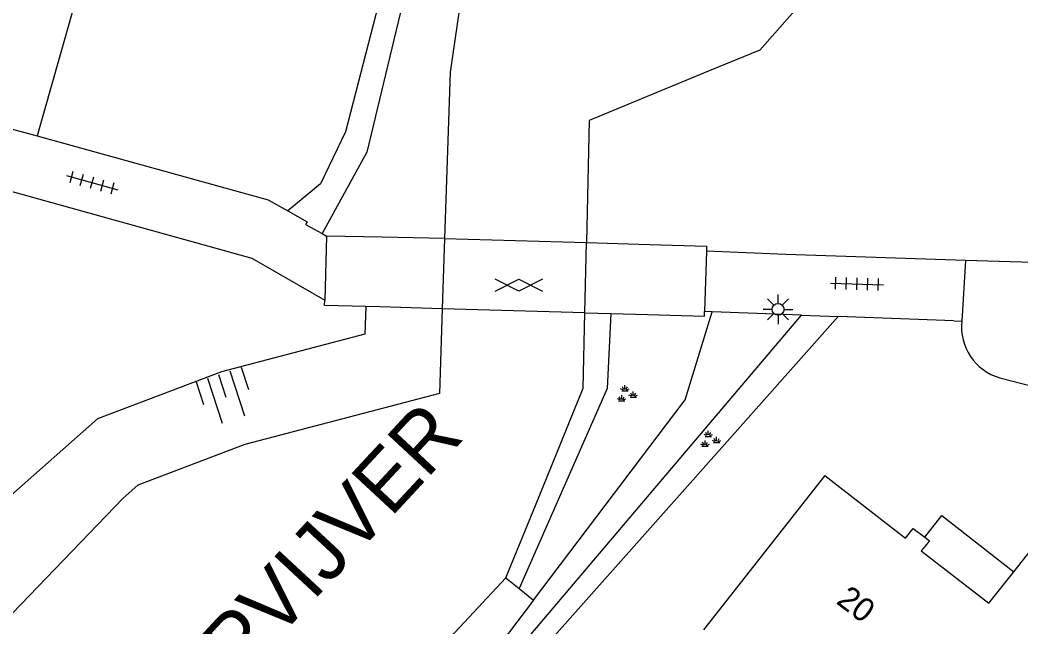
# Model space of a CAD drawing. Extents: x 126000 to 131009, y 393000 to 395500.
# Drawn here: x 130758.49 to 130800.8, y 394994.55 to 395020.21 of the extents above; entities that cross this region are included whole.
import ezdxf

# ---------------------------------------------------------------- set-up
doc = ezdxf.new("R2010")
doc.units = 0
for name, color, linetype in [('gg-afsc-erfafscheiding', 7, 'Continuous'), ('gg-anno-huisnummerreeks BGT', 7, 'Continuous'), ('gg-anno-naam water', 7, 'Continuous'), ('gg-bbg-gedigitaliseerde bebouwing', 7, 'Continuous'), ('gg-bbg-hoofdgebouw', 7, 'Continuous'), ('gg-bbg-luifel en loopbrug', 7, 'Continuous'), ('gg-knt-BGT kruinlijn', 7, 'Continuous'), ('gg-knt-onverhard', 7, 'Continuous'), ('gg-knt-verharding', 7, 'Continuous'), ('gg-kntw-beschoeiing', 7, 'Continuous'), ('gg-kwrk-kunstwerk niveau 01', 7, 'Continuous'), ('gt-grn-groengrens', 7, 'Continuous'), ('gt-symb-gesloten verharding', 7, 'Continuous'), ('gt-symb-groenvak', 7, 'Continuous'), ('gt-symb-lichtmast', 7, 'Continuous'), ('gt-symb-talud symbool', 7, 'Continuous'), ('gt-symb-tegel verharding', 7, 'Continuous')]:
    doc.layers.add(name, color=color, linetype=linetype)

# ---------------------------------------------------------------- blocks, each defined once
blk = doc.blocks.new('gt0-TEG1')
at = {"layer": 'gt-symb-tegel verharding'}
for p, q in [((-1.125, 0), (1.125, 0)), ((-0.9, -0.25), (-0.9, 0.25)), ((-0.45, -0.25), (-0.45, 0.25)), ((0, -0.25), (0, 0.25)), ((0.45, -0.25), (0.45, 0.25)), ((0.9, -0.25), (0.9, 0.25))]:
    blk.add_line(p, q, dxfattribs=at)
blk = doc.blocks.new('gt0-GRVAK')
at = {"layer": 'gt-symb-groenvak'}
for p, q in [((-0.11, 0.189), (-0.228, 0.24)), ((-0.182, 0.153), (0.088, 0.153)), ((-0.091, 0.211), (-0.156, 0.322)), ((-0.047, 0.214), (-0.047, 0.393)), ((-0.004, 0.211), (0.061, 0.322)), ((0.015, 0.189), (0.133, 0.24)), ((0.262, -0.052), (0.197, 0.059)), ((0.305, -0.049), (0.305, 0.13)), ((0.349, -0.052), (0.414, 0.059)), ((-0.245, -0.228), (-0.363, -0.177)), ((-0.318, -0.264), (-0.047, -0.264)), ((-0.226, -0.206), (-0.291, -0.095)), ((-0.183, -0.203), (-0.183, -0.024)), ((-0.139, -0.206), (-0.074, -0.095)), ((-0.12, -0.228), (-0.002, -0.177)), ((0.243, -0.074), (0.125, -0.023)), ((0.17, -0.11), (0.441, -0.11)), ((0.368, -0.074), (0.486, -0.023))]:
    blk.add_line(p, q, dxfattribs=at)
blk = doc.blocks.new('gt0-GESVH1')
at = {"layer": 'gt-symb-gesloten verharding'}
for p, q in [((-0.992, -0.261), (0.008, 0.239)), ((0.008, -0.261), (-0.992, 0.239)), ((0.008, 0.239), (1.008, -0.261)), ((1.008, 0.239), (0.008, -0.261))]:
    blk.add_line(p, q, dxfattribs=at)
blk = doc.blocks.new('gt0-LMAST')
at = {"layer": 'gt-symb-lichtmast'}
for p, q in [((-0.182, 0.173), (-0.447, 0.438)), ((-0.005, 0.246), (-0.005, 0.621)), ((0.172, 0.173), (0.437, 0.438)), ((-0.255, -0.004), (-0.63, -0.004)), ((-0.182, -0.181), (-0.447, -0.446)), ((-0.005, -0.254), (-0.005, -0.629)), ((0.437, -0.446), (0.172, -0.181)), ((0.245, -0.004), (0.62, -0.004))]:
    blk.add_line(p, q, dxfattribs=at)
blk.add_circle((-0.005, -0.004), 0.25, dxfattribs=at)
blk = doc.blocks.new('gt0-TALUD_1')
at = {"layer": 'gt-symb-talud symbool'}
for p, q in [((-1, -1), (-1, 0)), ((-0.5, -2), (-0.5, 0)), ((0, -1), (0, 0)), ((0.5, -2), (0.5, 0)), ((1, -1), (1, 0))]:
    blk.add_line(p, q, dxfattribs=at)

msp = doc.modelspace()

# ---------------------------------------------------------------- linework, layer by layer
at = {"layer": 'gg-afsc-erfafscheiding'}
for p, q in [((130798.446, 395010.05), (130790.852, 395010.295)), ((130805.181, 395009.833), (130798.446, 395010.05)), ((130786.249, 395000), (130793.07, 395007.679))]:
    msp.add_line(p, q, dxfattribs=at)
for points in [[(130777.513, 395044.005), (130777.418, 395039.605), (130777.304, 395038.531), (130774.16, 395022.916), (130772.243, 395015.486), (130771.195, 395013.28), (130769.81, 395012.139)], [(130761.229, 394970.07), (130773.164, 394985.267), (130786.249, 395000)]]:
    msp.add_lwpolyline(points, dxfattribs=at)
at = {"layer": 'gg-bbg-gedigitaliseerde bebouwing'}
msp.add_line((130760.75, 395020.73), (130759.222, 395015.309), dxfattribs=at)
at = {"layer": 'gg-bbg-hoofdgebouw'}
for p, q in [((130750.957, 395017.581), (130759.222, 395015.309)), ((130792.508, 395000.956), (130787.373, 394994.429))]:
    msp.add_line(p, q, dxfattribs=at)
for points in [[(130792.508, 395000.956), (130795.913, 394998.302), (130796.246, 394998.713), (130796.733, 394998.342)], [(130800.497, 394996.883), (130802.69, 394999.666), (130807.033, 394996.243), (130803.811, 394992.094), (130804.299, 394991.711), (130801.813, 394988.525)], [(130796.733, 394998.342), (130796.929, 394998.193), (130796.573, 394997.775), (130799.445, 394995.549), (130800.497, 394996.883)]]:
    msp.add_lwpolyline(points, dxfattribs=at)
at = {"layer": 'gg-bbg-luifel en loopbrug'}
msp.add_lwpolyline([(130796.733, 394998.342), (130797.457, 394999.266), (130800.497, 394996.883)], dxfattribs=at)
at = {"layer": 'gg-knt-BGT kruinlijn'}
msp.add_lwpolyline([(130773.111, 395008.098), (130773.072, 395006.933), (130767.014, 395005.342), (130761.774, 395003.353), (130757.983, 395000)], dxfattribs=at)
at = {"layer": 'gg-knt-onverhard'}
for points in [[(130768.301, 395089.915), (130768.514, 395086.934), (130774.579, 395070.844), (130777.6, 395059.814), (130778.904, 395049.606), (130778.795, 395038.141), (130773.144, 395014.629), (130771.258, 395011.181)], [(130780.19, 394995.679), (130786.61, 395004.155), (130787.75, 395007.88)], [(130760.717, 394970.478), (130772.801, 394985.635), (130791.519, 395007.738)], [(130780.19, 394995.679), (130778.126, 394992.953), (130771.484, 394985.455), (130758.883, 394969.566)]]:
    msp.add_lwpolyline(points, dxfattribs=at)
at = {"layer": 'gg-knt-verharding'}
for p, q in [((130771.258, 395011.181), (130771.446, 395011.079)), ((130790.852, 395010.295), (130787.504, 395010.435)), ((130798.446, 395010.05), (130798.297, 395007.483)), ((130787.75, 395007.88), (130787.426, 395007.892)), ((130791.519, 395007.738), (130787.75, 395007.88)), ((130791.519, 395007.738), (130793.07, 395007.679)), ((130797.962, 395007.496), (130793.07, 395007.679)), ((130797.962, 395007.496), (130798.297, 395007.483)), ((130799.904, 395005.082), (130804.235, 395003.947))]:
    msp.add_line(p, q, dxfattribs=at)
for points in [[(130759.222, 395015.309), (130768.981, 395012.607), (130769.81, 395012.139)], [(130750.85, 395014.986), (130768.285, 395010.146), (130771.371, 395008.373)], [(130769.81, 395012.139), (130770.626, 395011.679), (130770.565, 395011.559), (130771.258, 395011.181)]]:
    msp.add_lwpolyline(points, dxfattribs=at)
msp.add_arc((130800.525, 395007.236), 2.241, 173.6633, 253.9259, dxfattribs=at)
at = {"layer": 'gg-kntw-beschoeiing'}
for p, q in [((130776.437, 395010.968), (130776.339, 395008.005)), ((130782.366, 395007.832), (130782.433, 395010.799)), ((130779.024, 394996.626), (130780.4, 395000))]:
    msp.add_line(p, q, dxfattribs=at)
for points in [[(130770.497, 395090.976), (130770.79, 395084.755), (130774.746, 395073.606), (130778.798, 395055.717), (130779.901, 395045.912), (130779.555, 395037.826), (130776.669, 395018.003), (130776.437, 395010.968)], [(130797.043, 395037.064), (130796.93, 395036.292), (130794.297, 395024.094), (130789.756, 395018.944), (130787.617, 395018.059)], [(130787.617, 395018.059), (130782.55, 395015.963), (130782.433, 395010.799)], [(130776.339, 395008.005), (130776.221, 395004.421), (130768, 395002.262)], [(130780.4, 395000), (130782.294, 395004.643), (130782.366, 395007.832)], [(130768, 395002.262), (130763.472, 395000.543), (130762.858, 395000)], [(130747.25, 394984.027), (130753.095, 394990.004), (130756.717, 394993.625), (130762.858, 395000)], [(130756.735, 394970.389), (130768.449, 394985.277), (130779.024, 394996.626)]]:
    msp.add_lwpolyline(points, dxfattribs=at)
at = {"layer": 'gg-kwrk-kunstwerk niveau 01'}
for p, q in [((130771.446, 395011.079), (130771.371, 395008.373)), ((130773.78, 395011.027), (130771.446, 395011.079)), ((130776.437, 395010.968), (130773.78, 395011.027)), ((130776.437, 395010.968), (130782.433, 395010.799)), ((130782.433, 395010.799), (130785.091, 395010.724)), ((130787.504, 395010.435), (130787.426, 395007.892)), ((130773.715, 395008.081), (130773.111, 395008.098)), ((130776.339, 395008.005), (130773.715, 395008.081)), ((130782.366, 395007.832), (130776.339, 395008.005)), ((130782.366, 395007.832), (130783.463, 395007.801)), ((130783.463, 395007.801), (130785.025, 395007.756))]:
    msp.add_line(p, q, dxfattribs=at)
for points in [[(130785.091, 395010.724), (130787.511, 395010.656), (130787.504, 395010.435)], [(130773.111, 395008.098), (130771.365, 395008.148), (130771.371, 395008.373)], [(130785.025, 395007.756), (130787.42, 395007.687), (130787.426, 395007.892)]]:
    msp.add_lwpolyline(points, dxfattribs=at)
at = {"layer": 'gt-grn-groengrens'}
for p, q in [((130779.024, 394996.626), (130779.584, 394996.171)), ((130779.584, 394996.171), (130780.19, 394995.679))]:
    msp.add_line(p, q, dxfattribs=at)
msp.add_lwpolyline([(130783.463, 395007.801), (130783.314, 395004.637), (130779.584, 394996.171)], dxfattribs=at)

# ---------------------------------------------------------------- block references
at = {"layer": 'gt-symb-gesloten verharding'}
msp.add_blockref('gt0-GESVH1', (130779.566, 395009.011), dxfattribs=at)
at = {"layer": 'gt-symb-groenvak'}
for p in [(130784.105, 395004.375), (130787.629, 395002.452)]:
    msp.add_blockref('gt0-GRVAK', p, dxfattribs=at)
at = {"layer": 'gt-symb-lichtmast'}
msp.add_blockref('gt0-LMAST', (130790.537, 395007.983), dxfattribs=at)
at = {"layer": 'gt-symb-talud symbool', "xscale": 0.9999219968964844, "yscale": 0.9999219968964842, "rotation": 18.18126897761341}
msp.add_blockref('gt0-TALUD_1', (130766.9, 395005.208), dxfattribs=at)
at = {"layer": 'gt-symb-tegel verharding'}
for p, rotation in [((130761.541, 395013.339), -15.481185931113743), ((130793.865, 395009.056), -1.834672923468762)]:
    msp.add_blockref('gt0-TEG1', p, dxfattribs=dict(at, rotation=rotation))

# ---------------------------------------------------------------- texts
at = {"layer": 'gg-anno-huisnummerreeks BGT'}
msp.add_text('20', height=1, rotation=322.7, dxfattribs=at).set_placement((130792.945, 394995.571))
at = {"layer": 'gg-anno-naam water'}
msp.add_text('BIEZENLOOPVIJVER', height=2.5, rotation=47.1061, dxfattribs=at).set_placement((130754.81, 394978.324))

doc.saveas('drawing.dxf')
